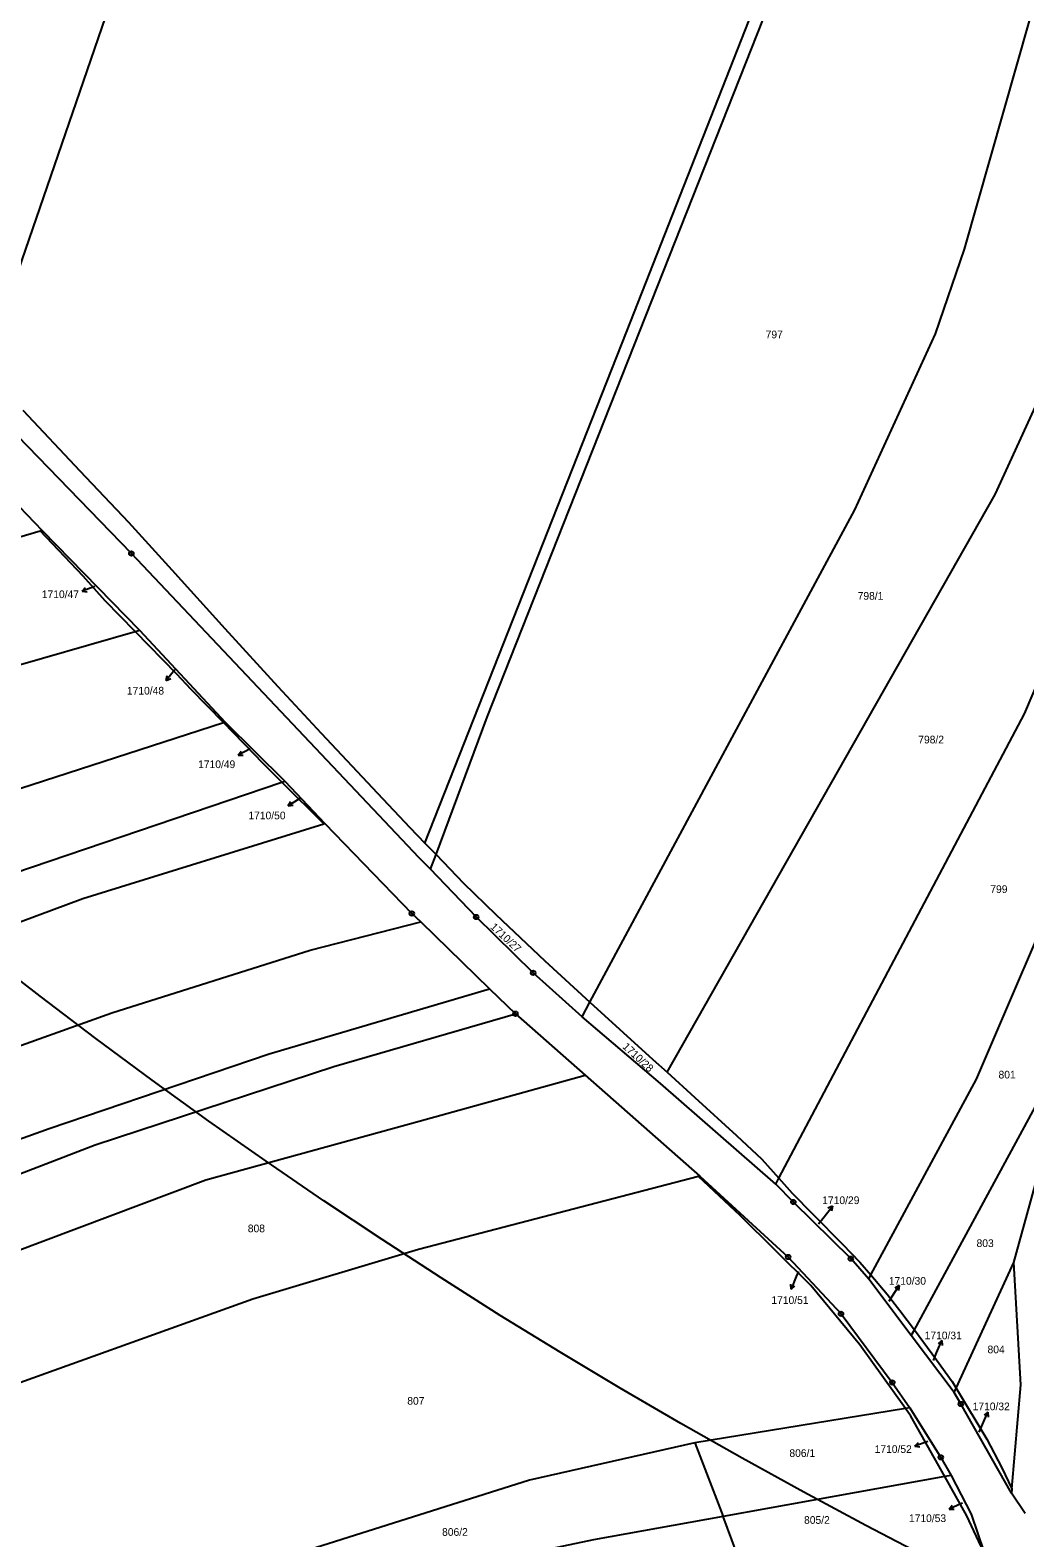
# Model space of a CAD drawing. Extents: x -680203 to -673936, y -1102717 to -1093650.
# Drawn here: x -677202.3 to -676982.3, y -1100543.4 to -1100209.9 of the extents above; entities that cross this region are included whole.
import ezdxf

# ---------------------------------------------------------------- set-up
doc = ezdxf.new("R2010")
doc.units = 0
for name, color, linetype in [('_Ideová část', 7, 'Continuous'), ('SOxx02xx_Koleje_param další_Popis10', 7, 'Continuous'), ('SOxx02xx_Staničení_Popis10', 7, 'Continuous'), ('SOxxxxxx_Osa_bod_P', 7, 'Continuous'), ('x_prac', 7, 'Continuous')]:
    doc.layers.add(name, color=color, linetype=linetype)

msp = doc.modelspace()

# ---------------------------------------------------------------- linework, layer by layer
at = {"layer": '_Ideová část'}
msp.add_circle((-676417.7, -1099401.52), 1287.12, dxfattribs=at)
at = {"layer": 'SOxx02xx_Koleje_param další_Popis10'}
for centre, radius in [((-677179.93, -1100325.66), 0.5), ((-677179.93, -1100325.66), 0.0303), ((-677117.91, -1100405.27), 0.5), ((-677117.91, -1100405.27), 0.0303), ((-677103.69, -1100406.05), 0.5), ((-677103.69, -1100406.05), 0.0303), ((-677091.08, -1100418.41), 0.5), ((-677091.08, -1100418.41), 0.0303), ((-677094.98, -1100427.45), 0.5), ((-677094.98, -1100427.45), 0.0303), ((-677033.51, -1100469.09), 0.5), ((-677033.51, -1100469.09), 0.0303), ((-677034.68, -1100481.26), 0.5), ((-677034.68, -1100481.26), 0.0303), ((-677020.8, -1100481.61), 0.5), ((-677020.8, -1100481.61), 0.0303), ((-677022.98, -1100493.82), 0.5), ((-677022.98, -1100493.82), 0.0303), ((-677011.64, -1100509), 0.5), ((-677011.64, -1100509), 0.0303), ((-676996.46, -1100513.75), 0.5), ((-676996.46, -1100513.75), 0.0303), ((-677000.9, -1100525.57), 0.5), ((-677000.9, -1100525.57), 0.0303)]:
    msp.add_circle(centre, radius, dxfattribs=at)
at = {"layer": 'SOxx02xx_Staničení_Popis10'}
for p, q in [((-677188.01, -1100332.98), (-677190.83, -1100334.01)), ((-677190.83, -1100334.01), (-677190.06, -1100333.19)), ((-677190.83, -1100334.01), (-677189.72, -1100334.13)), ((-677170.32, -1100351.42), (-677172.25, -1100353.72)), ((-677172.25, -1100353.72), (-677171.99, -1100352.63)), ((-677172.25, -1100353.72), (-677171.22, -1100353.27)), ((-677153.63, -1100368.89), (-677156.3, -1100370.25)), ((-677156.3, -1100370.25), (-677155.64, -1100369.35)), ((-677156.3, -1100370.25), (-677155.18, -1100370.24)), ((-677142.7, -1100379.86), (-677145.24, -1100381.45)), ((-677145.24, -1100381.45), (-677144.66, -1100380.5)), ((-677145.24, -1100381.45), (-677144.13, -1100381.34)), ((-677026.74, -1100472.35), (-677024.89, -1100469.99)), ((-677024.89, -1100469.99), (-677025.9, -1100470.47)), ((-677024.89, -1100469.99), (-677025.11, -1100471.08)), ((-677027.99, -1100473.95), (-677026.74, -1100472.35)), ((-677032.4, -1100484.44), (-677032.87, -1100485.59)), ((-677033.99, -1100488.37), (-677034.08, -1100487.26)), ((-677032.87, -1100485.59), (-677033.99, -1100488.37)), ((-677033.99, -1100488.37), (-677033.16, -1100487.63)), ((-677011.71, -1100490.09), (-677010.12, -1100487.54)), ((-677010.12, -1100487.54), (-677011.08, -1100488.13)), ((-677010.12, -1100487.54), (-677010.23, -1100488.66)), ((-677012.3, -1100491.03), (-677011.71, -1100490.09)), ((-677001.84, -1100502.48), (-677000.67, -1100499.72)), ((-677000.67, -1100499.72), (-677001.52, -1100500.44)), ((-677000.67, -1100499.72), (-677000.6, -1100500.83)), ((-677002.55, -1100504.15), (-677001.84, -1100502.48)), ((-676992.4, -1100519.99), (-676991.67, -1100518.31)), ((-676991.67, -1100518.31), (-676990.5, -1100515.55)), ((-676990.5, -1100515.55), (-676991.35, -1100516.27)), ((-676990.5, -1100515.55), (-676990.43, -1100516.67)), ((-677003.8, -1100522.09), (-677006.64, -1100523.07)), ((-677006.64, -1100523.07), (-677005.85, -1100522.27)), ((-677006.64, -1100523.07), (-677005.53, -1100523.21)), ((-676996.34, -1100535.79), (-676999.08, -1100537.01)), ((-676999.08, -1100537.01), (-676998.37, -1100536.15)), ((-676999.08, -1100537.01), (-676997.96, -1100537.06)), ((-676996.08, -1100535.68), (-676996.34, -1100535.79))]:
    msp.add_line(p, q, dxfattribs=at)
at = {"layer": 'x_prac'}
for p, q in [((-677166.55, -1100151.46), (-677212.53, -1100284.93)), ((-677115, -1100389.7), (-677070.45, -1100276.68)), ((-676982.38, -1100361.13), (-676948.83, -1100281.73)), ((-677210.83, -1100308.95), (-677199.64, -1100320.55)), ((-677061.46, -1100440.4), (-676988.87, -1100312.57)), ((-677245.69, -1100333.77), (-677200.07, -1100320.67)), ((-677200.07, -1100320.67), (-677199.64, -1100320.55)), ((-677190.62, -1100330.65), (-677200.07, -1100320.67)), ((-677199.64, -1100320.55), (-677178.11, -1100342.6)), ((-677185.7, -1100336.12), (-677190.62, -1100330.65)), ((-677179.1, -1100342.88), (-677185.7, -1100336.12)), ((-677221, -1100354.95), (-677179.1, -1100342.88)), ((-677179.1, -1100342.88), (-677178.11, -1100342.6)), ((-677169.87, -1100352.33), (-677179.1, -1100342.88)), ((-677178.11, -1100342.6), (-677159.18, -1100362.95)), ((-677166.72, -1100355.7), (-677169.87, -1100352.33)), ((-677159.56, -1100363.07), (-677166.72, -1100355.7)), ((-677036.71, -1100463.85), (-676982.38, -1100361.13)), ((-677234.22, -1100387.16), (-677159.56, -1100363.07)), ((-677159.56, -1100363.07), (-677159.18, -1100362.95)), ((-677159.18, -1100362.95), (-677146, -1100375.98)), ((-677112.55, -1100392.25), (-677101.21, -1100361.82)), ((-677078.53, -1100424.9), (-677051.71, -1100374.96)), ((-677263.19, -1100415.81), (-677146.65, -1100376.2)), ((-677146.65, -1100376.2), (-677146, -1100375.98)), ((-677137.38, -1100385.41), (-677146.65, -1100376.2)), ((-677146, -1100375.98), (-677137.15, -1100385.34)), ((-677190.7, -1100401.97), (-677137.38, -1100385.41)), ((-677137.15, -1100385.34), (-677137.38, -1100385.41)), ((-677118.32, -1100386.23), (-677115, -1100389.7)), ((-677115, -1100389.7), (-677112.55, -1100392.25)), ((-677113.77, -1100395.51), (-677112.55, -1100392.25)), ((-677112.55, -1100392.25), (-677106.45, -1100398.57)), ((-677115.94, -1100407.09), (-677100.75, -1100421.93)), ((-677088.45, -1100415.72), (-677078.53, -1100424.9)), ((-677100.75, -1100421.93), (-677094.98, -1100427.45)), ((-677080.25, -1100428.11), (-677078.53, -1100424.9)), ((-677094.98, -1100427.45), (-677079.54, -1100441.06)), ((-677006.76, -1100497.35), (-676970.38, -1100430.21)), ((-676984.75, -1100482.44), (-676970.38, -1100430.21)), ((-677079.54, -1100441.06), (-677054.17, -1100463.36)), ((-677061.46, -1100440.4), (-677055.29, -1100445.94)), ((-677040.52, -1100459.58), (-677036.71, -1100463.85)), ((-677054.53, -1100463.45), (-677116.41, -1100479.59)), ((-677054.53, -1100463.45), (-677054.17, -1100463.36)), ((-677045.29, -1100472.06), (-677054.53, -1100463.45)), ((-677037.41, -1100465.17), (-677036.71, -1100463.85)), ((-677036.71, -1100463.85), (-677033.77, -1100467.16)), ((-677018.83, -1100482.38), (-677016.36, -1100485.2)), ((-676997.51, -1100510.25), (-676984.75, -1100482.44)), ((-677016.85, -1100486.12), (-677016.36, -1100485.2)), ((-677007.43, -1100498.58), (-677016.85, -1100486.12)), ((-677016.36, -1100485.2), (-677012.8, -1100489.48)), ((-677012.8, -1100489.48), (-677009.97, -1100493.08)), ((-677009.97, -1100493.08), (-677006.76, -1100497.35)), ((-677007.43, -1100498.58), (-677006.76, -1100497.35)), ((-677006.76, -1100497.35), (-677002.79, -1100502.64)), ((-677008.75, -1100514.74), (-677018.82, -1100500.71)), ((-676997.96, -1100511.22), (-677007.43, -1100498.58)), ((-677002.79, -1100502.64), (-676998.38, -1100508.8)), ((-676998.38, -1100508.8), (-676997.51, -1100510.25)), ((-676997.96, -1100511.22), (-676997.51, -1100510.25)), ((-676997.51, -1100510.25), (-676990.76, -1100521.57)), ((-677008.75, -1100514.74), (-677055.3, -1100522.32)), ((-677007.74, -1100514.58), (-677008.75, -1100514.74)), ((-676990.76, -1100521.57), (-676987.42, -1100527.87)), ((-677055.3, -1100522.32), (-677049.07, -1100538.64)), ((-676987.42, -1100527.87), (-676985.22, -1100532.52)), ((-677000.01, -1100529.8), (-677049.07, -1100538.64)), ((-676998.62, -1100529.55), (-677000.01, -1100529.8)), ((-676995.12, -1100538.48), (-677000.01, -1100529.8)), ((-676985.22, -1100532.52), (-676985.3, -1100533.48)), ((-676982.26, -1100537.96), (-676985.3, -1100533.48)), ((-677043.97, -1100552.37), (-677049.07, -1100538.64)), ((-676991.45, -1100546.42), (-676995.12, -1100538.48))]:
    msp.add_line(p, q, dxfattribs=at)
for points in [[(-677051.71, -1100374.96), (-677019.91, -1100315.99), (-677002.11, -1100277.08), (-676995.7, -1100258.32), (-676964.21, -1100147.66), (-676935.17, -1100035.85)], [(-677070.45, -1100276.68), (-677025.5, -1100162.44), (-677096.18, -1100091.7), (-677132.84, -1100053.37)], [(-677101.21, -1100361.82), (-677038.85, -1100204.17), (-677023.31, -1100165.05), (-677022.23, -1100160.95)], [(-677113.77, -1100395.51), (-677116.28, -1100392.94), (-677179.93, -1100325.66), (-677214.35, -1100290.2), (-677236.47, -1100267.17), (-677254.96, -1100248.57), (-677267.31, -1100236.06), (-677294.33, -1100208.42), (-677299.18, -1100203.2), (-677316.13, -1100186.28), (-677329.36, -1100171.7)], [(-676988.87, -1100312.57), (-676968.95, -1100269.16), (-676962.39, -1100248.72), (-676945.53, -1100195.46)], [(-677203.94, -1100293.95), (-677191.36, -1100307.38), (-677180.59, -1100318.72), (-677170.98, -1100329.26), (-677159.29, -1100342.28), (-677147.51, -1100355.06), (-677137.94, -1100365.38), (-677125.49, -1100378.66), (-677118.32, -1100386.23)], [(-677146.65, -1100376.2), (-677150.73, -1100372.15), (-677159.56, -1100363.07)], [(-677016.36, -1100485.2), (-676993.04, -1100441.92), (-676972.18, -1100393.23), (-676958.12, -1100367.13)], [(-677137.15, -1100385.34), (-677117.91, -1100405.27), (-677115.94, -1100407.09)], [(-677080.25, -1100428.11), (-677091.08, -1100418.41), (-677103.69, -1100406.05), (-677113.77, -1100395.51)], [(-677106.45, -1100398.57), (-677099.31, -1100405.47), (-677088.45, -1100415.72)], [(-677373.41, -1100471.5), (-677244.4, -1100421.96), (-677190.7, -1100401.97)], [(-677347.72, -1100488.21), (-677300.42, -1100470.89), (-677218.33, -1100439.44), (-677184.23, -1100427.27), (-677140.42, -1100413.37), (-677115.94, -1100407.09)], [(-677325.48, -1100501.49), (-677223.82, -1100462.02), (-677198.08, -1100452.84), (-677149.43, -1100436.34), (-677100.75, -1100421.93)], [(-677078.53, -1100424.9), (-677064.6, -1100437.58), (-677061.46, -1100440.4)], [(-677316.3, -1100505.85), (-677187.96, -1100456.41), (-677135.16, -1100439.15), (-677094.98, -1100427.45)], [(-677037.41, -1100465.17), (-677062.88, -1100442.9), (-677080.25, -1100428.11)], [(-677293.55, -1100513.57), (-677234.47, -1100490.85), (-677163.48, -1100464.22), (-677116.3, -1100451.21), (-677079.54, -1100441.06)], [(-677055.29, -1100445.94), (-677046.06, -1100454.39), (-677040.52, -1100459.58)], [(-677054.17, -1100463.36), (-677034.68, -1100481.26), (-677022.98, -1100493.82), (-677011.64, -1100509), (-677007.74, -1100514.58)], [(-677016.85, -1100486.12), (-677020.8, -1100481.61), (-677033.51, -1100469.09), (-677037.41, -1100465.17)], [(-677033.77, -1100467.16), (-677029.18, -1100471.76), (-677022.64, -1100478.4), (-677018.83, -1100482.38)], [(-677018.82, -1100500.71), (-677029.67, -1100487.54), (-677045.29, -1100472.06)], [(-677116.41, -1100479.59), (-677153.09, -1100490.57), (-677215.11, -1100512.85), (-677262.15, -1100530.64)], [(-676985.22, -1100532.52), (-676983.24, -1100509.49), (-676984.75, -1100482.44)], [(-676985.3, -1100533.48), (-676996.46, -1100513.75), (-676997.96, -1100511.22)], [(-677000.01, -1100529.8), (-677007.5, -1100516.49), (-677008.75, -1100514.74)], [(-677007.74, -1100514.58), (-677000.9, -1100525.57), (-676998.62, -1100529.55)], [(-677055.3, -1100522.32), (-677091.87, -1100530.62), (-677143.4, -1100546.9), (-677197.1, -1100566.93)], [(-676998.62, -1100529.55), (-676994.16, -1100538.16), (-676991.3, -1100546.64)], [(-677049.07, -1100538.64), (-677077.71, -1100543.8), (-677098.39, -1100548.14), (-677130.66, -1100558.74), (-677172.59, -1100573.3)]]:
    msp.add_lwpolyline(points, dxfattribs=at)

# ---------------------------------------------------------------- texts
at = {"layer": 'SOxxxxxx_Osa_bod_P'}
for s, p in [('797', (-677039.65, -1100278.06)), ('1710/47', (-677199.74, -1100335.52)), ('798/1', (-677019.3, -1100335.88)), ('1710/48', (-677180.92, -1100356.85)), ('798/2', (-677005.89, -1100367.66)), ('1710/49', (-677165.17, -1100373.12)), ('1710/50', (-677154.05, -1100384.45)), ('799', (-676989.96, -1100400.74)), ('801', (-676988.14, -1100441.77)), ('1710/29', (-677027.13, -1100469.55)), ('808', (-677154.18, -1100475.78)), ('803', (-676993, -1100479.05)), ('1710/30', (-677012.4, -1100487.38)), ('1710/51', (-677038.38, -1100491.64)), ('1710/31', (-677004.48, -1100499.46)), ('804', (-676990.57, -1100502.55)), ('807', (-677118.91, -1100513.92)), ('1710/32', (-676993.87, -1100515.15)), ('806/1', (-677034.39, -1100525.48)), ('1710/52', (-677015.54, -1100524.59)), ('1710/53', (-677007.95, -1100539.88)), ('806/2', (-677111.21, -1100542.92)), ('805/2', (-677031.15, -1100540.27))]:
    msp.add_text(s, height=1.7, dxfattribs=at).set_placement(p)
for s, p in [('1710/27', (-677100.68, -1100408.43)), ('1710/28', (-677071.43, -1100434.9))]:
    msp.add_text(s, height=1.7, rotation=317, dxfattribs=at).set_placement(p)

doc.saveas('drawing.dxf')
